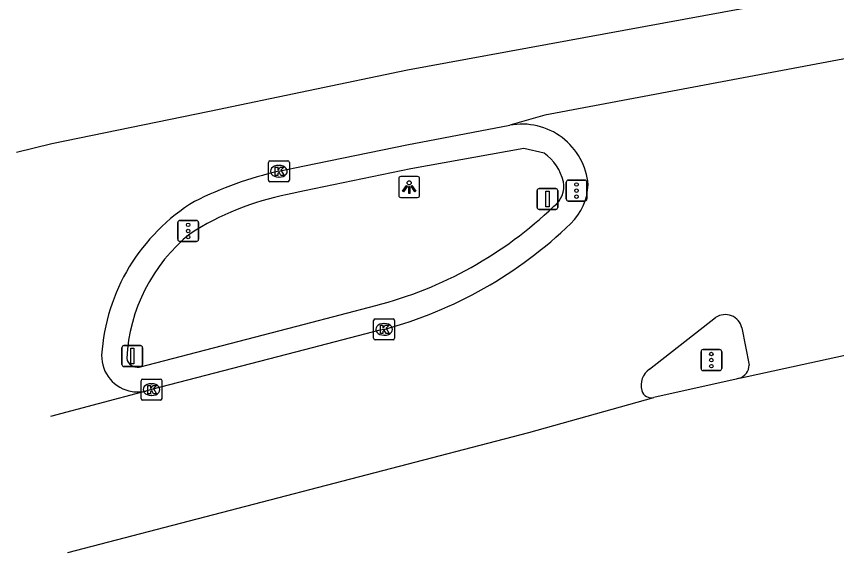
# Model space of a CAD drawing. Extents: x 161477 to 163040, y 383680 to 384868.
# Drawn here: x 161486.22 to 161525.44, y 383973.85 to 383999.48 of the extents above; entities that cross this region are included whole.
import ezdxf

# ---------------------------------------------------------------- set-up
doc = ezdxf.new("R2010")
doc.units = 0
for name, color, linetype in [('IMGEO_Kolk', 7, 'Continuous'), ('IMGEO_Lichtpunt', 7, 'Continuous'), ('IMGEO_Rijbaan_lokaal_gesloten', 7, 'Continuous'), ('IMGEO_Verkeersbordpaal', 7, 'Continuous'), ('IMGEO_Verkeerseiland_open', 7, 'Continuous'), ('IMGEO_Verkeersregelinstallatiepaal', 7, 'Continuous')]:
    doc.layers.add(name, color=color, linetype=linetype)

msp = doc.modelspace()

# ---------------------------------------------------------------- linework, layer by layer
at = {"layer": 'IMGEO_Kolk'}
for p, q in [((161498.343, 383992.574), (161499.195, 383992.574)), ((161498.268, 383991.648), (161498.268, 383992.5)), ((161498.756, 383992.354), (161498.781, 383992.354)), ((161499.269, 383992.5), (161499.269, 383991.648)), ((161498.779, 383991.794), (161498.754, 383991.794)), ((161499.195, 383991.574), (161498.343, 383991.574)), ((161503.299, 383984.093), (161503.299, 383984.945)), ((161503.374, 383985.019), (161504.226, 383985.019)), ((161503.787, 383984.799), (161503.812, 383984.799)), ((161504.3, 383984.945), (161504.3, 383984.093)), ((161504.226, 383984.019), (161503.374, 383984.019)), ((161503.81, 383984.239), (161503.785, 383984.239)), ((161492.178, 383981.213), (161492.178, 383982.065)), ((161492.253, 383982.139), (161493.105, 383982.139)), ((161493.179, 383982.065), (161493.179, 383981.213)), ((161492.666, 383981.919), (161492.691, 383981.919)), ((161492.689, 383981.359), (161492.664, 383981.359)), ((161493.105, 383981.139), (161492.253, 383981.139))]:
    msp.add_line(p, q, dxfattribs=at)
for points in [[(161498.343, 383992.574), (161499.195, 383992.574)], [(161498.268, 383991.648), (161498.268, 383992.5)], [(161498.589, 383992.274), (161498.712, 383992.274), (161498.712, 383992.123), (161498.842, 383992.274), (161499.006, 383992.274), (161498.86, 383992.123), (161499.013, 383991.874), (161498.861, 383991.874), (161498.776, 383992.038), (161498.712, 383991.971), (161498.712, 383991.874), (161498.589, 383991.874), (161498.589, 383992.274)], [(161499.269, 383992.5), (161499.269, 383991.648)], [(161499.195, 383991.574), (161498.343, 383991.574)], [(161503.299, 383984.093), (161503.299, 383984.945)], [(161503.374, 383985.019), (161504.226, 383985.019)], [(161503.62, 383984.719), (161503.743, 383984.719), (161503.743, 383984.568), (161503.873, 383984.719), (161504.037, 383984.719), (161503.891, 383984.568), (161504.044, 383984.319), (161503.892, 383984.319), (161503.807, 383984.483), (161503.743, 383984.416), (161503.743, 383984.319), (161503.62, 383984.319), (161503.62, 383984.719)], [(161504.3, 383984.945), (161504.3, 383984.093)], [(161504.226, 383984.019), (161503.374, 383984.019)], [(161492.178, 383981.213), (161492.178, 383982.065)], [(161492.253, 383982.139), (161493.105, 383982.139)], [(161493.179, 383982.065), (161493.179, 383981.213)], [(161492.499, 383981.839), (161492.622, 383981.839), (161492.622, 383981.688), (161492.752, 383981.839), (161492.916, 383981.839), (161492.77, 383981.688), (161492.923, 383981.439), (161492.771, 383981.439), (161492.686, 383981.603), (161492.622, 383981.536), (161492.622, 383981.439), (161492.499, 383981.439), (161492.499, 383981.839)], [(161493.105, 383981.139), (161492.253, 383981.139)]]:
    msp.add_lwpolyline(points, dxfattribs=at)
for centre, start, end in [((161498.345, 383992.498), 91.552, 178.448), ((161498.345, 383992.498), 91.552, 178.448), ((161499.193, 383992.498), 1.552, 88.448), ((161499.193, 383992.498), 1.552, 88.448), ((161498.345, 383991.65), 181.552, 268.448), ((161498.345, 383991.65), 181.552, 268.448), ((161499.193, 383991.65), 271.552, 358.448), ((161499.193, 383991.65), 271.552, 358.448), ((161503.376, 383984.943), 91.552, 178.448), ((161503.376, 383984.943), 91.552, 178.448), ((161504.224, 383984.943), 1.552, 88.448), ((161504.224, 383984.943), 1.552, 88.448), ((161503.376, 383984.095), 181.552, 268.448), ((161503.376, 383984.095), 181.552, 268.448), ((161504.224, 383984.095), 271.552, 358.448), ((161504.224, 383984.095), 271.552, 358.448), ((161492.255, 383982.063), 91.552, 178.448), ((161492.255, 383982.063), 91.552, 178.448), ((161493.103, 383982.063), 1.552, 88.448), ((161493.103, 383982.063), 1.552, 88.448), ((161492.255, 383981.215), 181.552, 268.448), ((161492.255, 383981.215), 181.552, 268.448), ((161493.103, 383981.215), 271.552, 358.448), ((161493.103, 383981.215), 271.552, 358.448)]:
    msp.add_arc(centre, 0.0765, start, end, dxfattribs=at)
for centre, major_axis, ratio, start_param, end_param in [((161498.755, 383992.074), (-0.387, 0.002), 0.722429, 4.712389, 7.853982), ((161498.78, 383992.074), (-0.39, 0.002), 0.717154, 1.570796, 4.712389), ((161503.786, 383984.519), (-0.387, 0.002), 0.722429, 4.712389, 7.853982), ((161503.811, 383984.519), (-0.39, 0.002), 0.717154, 1.570796, 4.712389), ((161492.665, 383981.639), (-0.387, 0.002), 0.722429, 4.712389, 7.853982), ((161492.69, 383981.639), (-0.39, 0.002), 0.717154, 1.570796, 4.712389)]:
    msp.add_ellipse(centre, major_axis=major_axis, ratio=ratio, start_param=start_param, end_param=end_param, dxfattribs=at)
at = {"layer": 'IMGEO_Lichtpunt'}
for p, q in [((161505.402, 383991.82), (161504.594, 383991.82)), ((161505.402, 383991.82), (161504.594, 383991.82)), ((161504.5, 383991.725), (161504.5, 383990.918)), ((161504.5, 383991.725), (161504.5, 383990.918)), ((161505.496, 383990.918), (161505.496, 383991.725)), ((161505.496, 383990.918), (161505.496, 383991.725)), ((161504.594, 383990.824), (161505.402, 383990.824)), ((161504.594, 383990.824), (161505.402, 383990.824))]:
    msp.add_line(p, q, dxfattribs=at)
for points in [[(161504.874, 383991.389), (161504.913, 383991.361), (161504.725, 383991.099), (161504.687, 383991.126), (161504.874, 383991.389)], [(161505.086, 383991.361), (161505.124, 383991.388), (161505.311, 383991.126), (161505.272, 383991.098), (161505.086, 383991.361)], [(161504.976, 383991.341), (161505.023, 383991.341), (161505.023, 383991.019), (161504.976, 383991.019), (161504.976, 383991.341)]]:
    msp.add_lwpolyline(points, dxfattribs=at)
msp.add_circle((161504.999, 383991.523), 0.0994, dxfattribs=at)
for centre, start, end in [((161504.594, 383991.725), 90, 180), ((161504.594, 383991.725), 90, 180), ((161505.402, 383991.725), 0, 90), ((161505.402, 383991.725), 0, 90), ((161504.594, 383990.918), 180, 270), ((161504.594, 383990.918), 180, 270), ((161505.402, 383990.918), 270, 0), ((161505.402, 383990.918), 270, 360)]:
    msp.add_arc(centre, 0.0946, start, end, dxfattribs=at)
at = {"layer": 'IMGEO_Rijbaan_lokaal_gesloten'}
for points in [[(161540.294, 384002.523), (161529.171, 384001.055), (161525.836, 384000.536), (161521.003, 383999.847), (161504.921, 383996.902), (161495.458, 383994.932), (161487.915, 383993.382), (161486.217, 383992.966)], [(161527.343, 383997.736), (161511.491, 383994.752), (161509.809, 383994.271)], [(161498.768, 383992.075), (161500, 383992.33), (161504.881, 383993.338), (161509.809, 383994.271)], [(161516.493, 383982.62), (161519.654, 383985.086)], [(161503.8, 383984.518), (161503.59, 383984.473), (161500, 383983.54), (161492.679, 383981.637), (161492.402, 383981.569)], [(161520.91, 383984.596), (161521.259, 383982.81)], [(161520.793, 383982.178), (161530.01, 383984.198)], [(161520.793, 383982.178), (161520.633, 383982.141), (161516.701, 383981.259)], [(161492.402, 383981.569), (161487.841, 383980.35)], [(161488.678, 383973.849), (161510.713, 383979.591), (161516.701, 383981.259)]]:
    msp.add_lwpolyline(points, dxfattribs=at)
for centre, radius, start, end in [((161510.399, 383991.161), 3.166, 4.8422, 100.7355), ((161502.726, 383974.678), 17.841, 102.8168, 116.6079), ((161510.922, 383991.498), 2.632, 313.3601, 358.4845), ((161499.556, 383982.697), 9.283, 121.288, 176.3585), ((161498.43, 384004.384), 20.579, 285.1253, 314.0128), ((161520.11, 383984.401), 0.823, 13.7036, 123.6722), ((161492.018, 383983.252), 1.726, 178.8496, 261.3096), ((161520.558, 383982.839), 0.701, 289.5507, 357.6435), ((161517.007, 383981.856), 0.921, 123.9059, 196.5675), ((161492.019, 383983.246), 1.721, 261.2318, 282.8526), ((161516.582, 383981.719), 0.475, 195.4162, 284.4544)]:
    msp.add_arc(centre, radius, start, end, dxfattribs=at)
at = {"layer": 'IMGEO_Verkeersbordpaal'}
for p, q in [((161511.116, 383990.35), (161511.116, 383991.15)), ((161511.116, 383991.15), (161511.116, 383990.35)), ((161511.216, 383991.25), (161512.006, 383991.25)), ((161512.006, 383991.25), (161511.216, 383991.25)), ((161512.106, 383991.15), (161512.106, 383990.35)), ((161512.106, 383990.35), (161512.106, 383991.15)), ((161512.006, 383990.25), (161511.216, 383990.25)), ((161511.216, 383990.25), (161512.006, 383990.25)), ((161491.261, 383982.841), (161491.261, 383983.641)), ((161491.261, 383983.641), (161491.261, 383982.841)), ((161491.361, 383983.741), (161492.151, 383983.741)), ((161492.151, 383983.741), (161491.361, 383983.741)), ((161492.251, 383983.641), (161492.251, 383982.841)), ((161492.251, 383982.841), (161492.251, 383983.641)), ((161492.151, 383982.741), (161491.361, 383982.741)), ((161491.361, 383982.741), (161492.151, 383982.741))]:
    msp.add_line(p, q, dxfattribs=at)
for points in [[(161511.536, 383991.125), (161511.686, 383991.125), (161511.686, 383990.375), (161511.536, 383990.375), (161511.536, 383991.125)], [(161491.681, 383983.616), (161491.831, 383983.616), (161491.831, 383982.866), (161491.681, 383982.866), (161491.681, 383983.616)]]:
    msp.add_lwpolyline(points, dxfattribs=at)
for centre, start, end in [((161511.216, 383991.15), 90, 180), ((161511.216, 383991.15), 90, 180), ((161512.006, 383991.15), 0, 90), ((161512.006, 383991.15), 360, 90), ((161511.216, 383990.35), 180, 270), ((161511.216, 383990.35), 180, 270), ((161512.006, 383990.35), 270, 0), ((161512.006, 383990.35), 270, 0), ((161491.361, 383983.641), 90, 180), ((161491.361, 383983.641), 90, 180), ((161492.151, 383983.641), 0, 90), ((161492.151, 383983.641), 360, 90), ((161491.361, 383982.841), 180, 270), ((161491.361, 383982.841), 180, 270), ((161492.151, 383982.841), 270, 0), ((161492.151, 383982.841), 270, 0)]:
    msp.add_arc(centre, 0.1, start, end, dxfattribs=at)
at = {"layer": 'IMGEO_Verkeerseiland_open'}
for points in [[(161511.451, 383992.939), (161510.475, 383993.17), (161505.08, 383992.187), (161500, 383991.135), (161499.184, 383990.966)], [(161492.088, 383982.717), (161500, 383984.774), (161503.398, 383985.657)]]:
    msp.add_lwpolyline(points, dxfattribs=at)
for centre, radius, start, end in [((161510.14, 383991.059), 2.292, 12.9765, 55.0982), ((161511.2, 383991.357), 1.193, 306.5919, 10.4795), ((161501.807, 383977.726), 13.497, 101.2064, 122.6465), ((161498.601, 384004.282), 19.233, 284.4441, 313.7942), ((161499.691, 383982.706), 8.212, 128.9711, 176.994), ((161492.006, 383983.236), 0.525, 190.8509, 278.9853)]:
    msp.add_arc(centre, radius, start, end, dxfattribs=at)
at = {"layer": 'IMGEO_Verkeersregelinstallatiepaal'}
for p, q in [((161512.506, 383990.75), (161512.506, 383991.55)), ((161512.506, 383991.55), (161512.506, 383990.75)), ((161512.606, 383991.65), (161513.396, 383991.65)), ((161513.396, 383991.65), (161512.606, 383991.65)), ((161513.496, 383991.55), (161513.496, 383990.75)), ((161513.496, 383990.75), (161513.496, 383991.55)), ((161513.396, 383990.65), (161512.606, 383990.65)), ((161512.606, 383990.65), (161513.396, 383990.65)), ((161493.935, 383988.822), (161493.935, 383989.622)), ((161493.935, 383989.622), (161493.935, 383988.822)), ((161494.035, 383989.722), (161494.825, 383989.722)), ((161494.825, 383989.722), (161494.035, 383989.722)), ((161494.925, 383989.622), (161494.925, 383988.822)), ((161494.925, 383988.822), (161494.925, 383989.622)), ((161494.825, 383988.722), (161494.035, 383988.722)), ((161494.035, 383988.722), (161494.825, 383988.722)), ((161519.054, 383983.549), (161519.844, 383983.549)), ((161519.844, 383983.549), (161519.054, 383983.549)), ((161518.954, 383982.649), (161518.954, 383983.449)), ((161518.954, 383983.449), (161518.954, 383982.649)), ((161519.944, 383983.449), (161519.944, 383982.649)), ((161519.944, 383982.649), (161519.944, 383983.449)), ((161519.844, 383982.549), (161519.054, 383982.549)), ((161519.054, 383982.549), (161519.844, 383982.549))]:
    msp.add_line(p, q, dxfattribs=at)
for centre in [(161513.001, 383991.44), (161513.001, 383991.15), (161513.001, 383990.86), (161494.43, 383989.512), (161494.43, 383989.222), (161494.43, 383988.932), (161519.449, 383983.339), (161519.449, 383983.049), (161519.449, 383982.759)]:
    msp.add_circle(centre, 0.085, dxfattribs=at)
for centre, start, end in [((161512.606, 383991.55), 90, 180), ((161512.606, 383991.55), 90, 180), ((161513.396, 383991.55), 0, 90), ((161513.396, 383991.55), 360, 90), ((161512.606, 383990.75), 180, 270), ((161512.606, 383990.75), 180, 270), ((161513.396, 383990.75), 270, 0), ((161513.396, 383990.75), 270, 0), ((161494.035, 383989.622), 90, 180), ((161494.035, 383989.622), 90, 180), ((161494.825, 383989.622), 0, 90), ((161494.825, 383989.622), 360, 90), ((161494.035, 383988.822), 180, 270), ((161494.035, 383988.822), 180, 270), ((161494.825, 383988.822), 270, 0), ((161494.825, 383988.822), 270, 0), ((161519.054, 383983.449), 90, 180), ((161519.054, 383983.449), 90, 180), ((161519.844, 383983.449), 0, 90), ((161519.844, 383983.449), 360, 90), ((161519.054, 383982.649), 180, 270), ((161519.054, 383982.649), 180, 270), ((161519.844, 383982.649), 270, 0), ((161519.844, 383982.649), 270, 0)]:
    msp.add_arc(centre, 0.1, start, end, dxfattribs=at)

doc.saveas('drawing.dxf')
